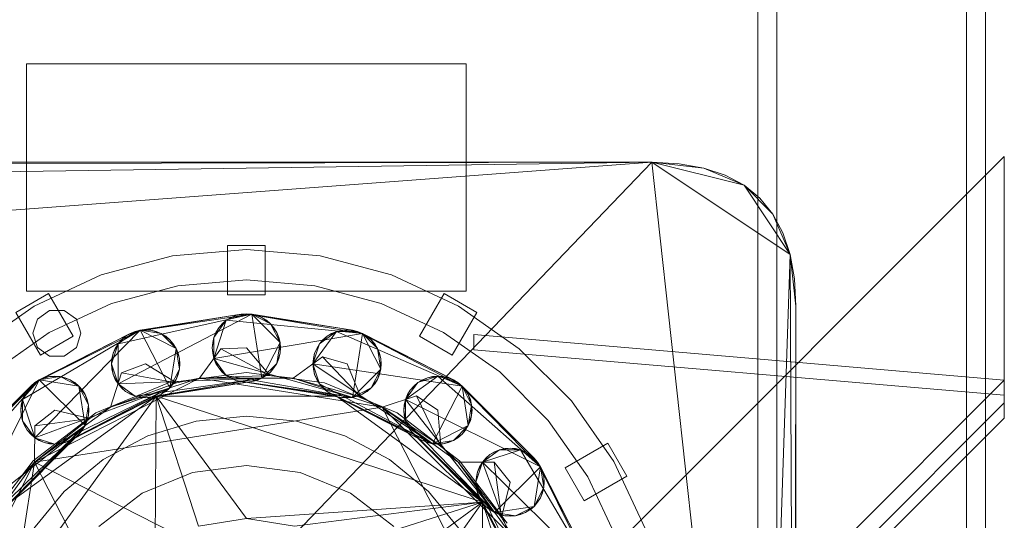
# Model space of a CAD drawing. Header units: millimetres. Extents: x -4395 to 65662, y -65530 to 6847.
# Tile 1011 of 1034: x 59951 to 60211, y 1687 to 1819. Entities that reach past the tile are written whole.
import ezdxf

# ---------------------------------------------------------------- set-up
doc = ezdxf.new("R2010")
doc.units = ezdxf.units.MM
doc.layers.add('lateral_secador', color=7, linetype='Continuous', lineweight=0)

msp = doc.modelspace()

# ---------------------------------------------------------------- linework, layer by layer
at = {"layer": 'lateral_secador'}
for p, q in [((60146.134, 2556.5), (60146.134, 20)), ((60151.134, 20), (60151.134, 2556.5)), ((60201.134, 2556.5), (60201.134, 20)), ((60206.134, 20), (60206.134, 2556.5)), ((59953.134, 1807.5), (60069.134, 1807.5)), ((59953.134, 1807.5), (59953.134, 1747.5)), ((60069.134, 1747.5), (60069.134, 1807.5)), ((59971.134, 1543), (60211.134, 1783)), ((60211.134, 1783), (60211.134, 1714)), ((59869.554, 1762.88), (60118.134, 1781.5)), ((59872.214, 1525.18), (60118.134, 1781.5)), ((59884.753, 1778.08), (60118.134, 1781.5)), ((59896.913, 1781.12), (60118.134, 1781.5)), ((60118.134, 1781.5), (59904.134, 1781.5)), ((60118.134, 1781.5), (60131.814, 1779.98)), ((60125.355, 1781.12), (60118.134, 1781.5)), ((60118.134, 1781.5), (60142.454, 1775.42)), ((60118.134, 1781.5), (60154.614, 1757.18)), ((60118.134, 1781.5), (60146.634, 1521)), ((60131.814, 1779.98), (60125.355, 1781.12)), ((60131.814, 1779.98), (60142.454, 1775.42)), ((60137.515, 1778.08), (60131.814, 1779.98)), ((60142.454, 1775.42), (60137.515, 1778.08)), ((60142.454, 1775.42), (60150.054, 1767.82)), ((60146.634, 1772), (60142.454, 1775.42)), ((60142.454, 1775.42), (60154.614, 1757.18)), ((60150.054, 1767.82), (60146.634, 1772)), ((60150.054, 1767.82), (60154.614, 1757.18)), ((60152.714, 1762.88), (60150.054, 1767.82)), ((60154.614, 1757.18), (60152.714, 1762.88)), ((60006.134, 1746.5), (60006.134, 1759.5)), ((60016.134, 1759.5), (60006.134, 1759.5)), ((60016.134, 1746.5), (60016.134, 1759.5)), ((59991.685, 1756.798), (59972.828, 1751.746)), ((60011.134, 1758.5), (59991.685, 1756.798)), ((60030.582, 1756.798), (60011.134, 1758.5)), ((60049.44, 1751.746), (60030.582, 1756.798)), ((60154.614, 1757.18), (60146.634, 1521)), ((60154.614, 1757.18), (60156.134, 1743.5)), ((60155.753, 1750.72), (60154.614, 1757.18)), ((60154.614, 1757.18), (60155.753, 1542.28)), ((59972.828, 1751.746), (59955.134, 1743.495)), ((60067.134, 1743.495), (60049.44, 1751.746)), ((59993.074, 1748.92), (59975.564, 1744.228)), ((60011.134, 1750.5), (59993.074, 1748.92)), ((60029.193, 1748.92), (60011.134, 1750.5)), ((60046.704, 1744.228), (60029.193, 1748.92)), ((60156.134, 1743.5), (60155.753, 1750.72)), ((59958.964, 1746.861), (59950.304, 1741.861)), ((59953.134, 1747.5), (60069.134, 1747.5)), ((59965.464, 1735.603), (59958.964, 1746.861)), ((60006.134, 1746.5), (60016.134, 1746.5)), ((60056.804, 1735.603), (60063.304, 1746.861)), ((60071.964, 1741.861), (60063.304, 1746.861)), ((59955.134, 1743.495), (59939.142, 1732.297)), ((59975.564, 1744.228), (59959.134, 1736.567)), ((60063.134, 1736.567), (60046.704, 1744.228)), ((60083.126, 1732.297), (60067.134, 1743.495)), ((60156.134, 1743.5), (60155.753, 1542.28)), ((60156.134, 1549.5), (60156.134, 1743.5)), ((59956.804, 1730.603), (59950.304, 1741.861)), ((59959.172, 1742.389), (59955.997, 1740.082)), ((59963.096, 1742.389), (59959.172, 1742.389)), ((59966.271, 1740.082), (59963.096, 1742.389)), ((59977.276, 1733.581), (60012.542, 1741.389)), ((59977.276, 1723.001), (60012.542, 1741.389)), ((59981.776, 1736.85), (60009.726, 1741.389)), ((59981.776, 1736.85), (60012.542, 1741.389)), ((60009.726, 1741.389), (59983.151, 1737.18)), ((60005.843, 1739.781), (60011.134, 1741.5)), ((60005.843, 1739.781), (60008.353, 1741.059)), ((60008.353, 1741.059), (60007.048, 1740.519)), ((60008.353, 1741.059), (60011.134, 1741.5)), ((60009.726, 1741.389), (60008.353, 1741.059)), ((60011.134, 1741.5), (60009.726, 1741.389)), ((60009.726, 1741.389), (60012.542, 1741.389)), ((60011.134, 1741.5), (60039.116, 1737.18)), ((60012.542, 1741.389), (60011.134, 1741.5)), ((60011.134, 1741.5), (60041.796, 1736.31)), ((60039.116, 1737.18), (60012.542, 1741.389)), ((60012.542, 1741.389), (60015.22, 1740.519)), ((60013.915, 1741.059), (60012.542, 1741.389)), ((60012.542, 1741.389), (60017.497, 1738.864)), ((60012.542, 1741.389), (60020.023, 1733.908)), ((60012.542, 1741.389), (60015.22, 1724.481)), ((60015.22, 1740.519), (60013.915, 1741.059)), ((60065.464, 1730.603), (60071.964, 1741.861)), ((59955.997, 1740.082), (59954.784, 1736.35)), ((59967.484, 1736.35), (59966.271, 1740.082)), ((60002.575, 1735.281), (60005.843, 1739.781)), ((60002.575, 1729.719), (60005.843, 1739.781)), ((60003.853, 1737.79), (60005.843, 1739.781)), ((60004.771, 1738.864), (60003.853, 1737.79)), ((60005.843, 1739.781), (60004.771, 1738.864)), ((60007.048, 1740.519), (60005.843, 1739.781)), ((60005.843, 1739.781), (60041.796, 1736.31)), ((60015.22, 1740.519), (60017.497, 1738.864)), ((60016.425, 1739.781), (60015.22, 1740.519)), ((60017.497, 1738.864), (60016.425, 1739.781)), ((60017.497, 1738.864), (60019.153, 1736.586)), ((60018.415, 1737.79), (60017.497, 1738.864)), ((60017.497, 1738.864), (60020.023, 1733.908)), ((59959.134, 1736.567), (59944.284, 1726.169)), ((59952.025, 1718.857), (59983.151, 1737.18)), ((59954.784, 1736.35), (59955.997, 1732.618)), ((59955.294, 1723.357), (59983.151, 1737.18)), ((59955.294, 1708.794), (59983.151, 1737.18)), ((59955.294, 1723.357), (59980.472, 1736.31)), ((59980.472, 1736.31), (59956.499, 1724.094)), ((59956.804, 1730.603), (59965.464, 1735.603)), ((59966.271, 1732.618), (59967.484, 1736.35)), ((59977.276, 1733.581), (59981.776, 1736.85)), ((59977.276, 1733.581), (59979.269, 1735.572)), ((59979.269, 1735.572), (59978.194, 1734.655)), ((59979.269, 1735.572), (59981.776, 1736.85)), ((59980.472, 1736.31), (59979.269, 1735.572)), ((59980.472, 1736.31), (59983.151, 1737.18)), ((59981.776, 1736.85), (59980.472, 1736.31)), ((59983.151, 1737.18), (59981.776, 1736.85)), ((59984.558, 1737.291), (59983.151, 1737.18)), ((59983.151, 1737.18), (59985.966, 1737.18)), ((59983.151, 1737.18), (59988.644, 1736.31)), ((59983.151, 1737.18), (59992.577, 1732.377)), ((59983.151, 1737.18), (59990.923, 1721.927)), ((59985.966, 1737.18), (59984.558, 1737.291)), ((59985.966, 1737.18), (59988.644, 1736.31)), ((59987.339, 1736.85), (59985.966, 1737.18)), ((59988.644, 1736.31), (59987.339, 1736.85)), ((59988.644, 1736.31), (59990.923, 1734.655)), ((59989.849, 1735.572), (59988.644, 1736.31)), ((59988.644, 1736.31), (59992.577, 1732.377)), ((59990.923, 1734.655), (59989.849, 1735.572)), ((60002.575, 1735.281), (60003.853, 1737.79)), ((60003.114, 1736.586), (60002.575, 1735.281)), ((60002.575, 1729.719), (60041.796, 1736.31)), ((60003.853, 1737.79), (60003.114, 1736.586)), ((60019.153, 1736.586), (60018.415, 1737.79)), ((60019.153, 1736.586), (60020.023, 1733.908)), ((60019.692, 1735.281), (60019.153, 1736.586)), ((60028.71, 1728.291), (60034.929, 1736.85)), ((60030.429, 1733.581), (60034.929, 1736.85)), ((60030.429, 1733.581), (60032.419, 1735.572)), ((60032.419, 1735.572), (60031.345, 1734.655)), ((60032.419, 1735.572), (60034.929, 1736.85)), ((60033.624, 1736.31), (60032.419, 1735.572)), ((60034.929, 1736.85), (60033.624, 1736.31)), ((60034.929, 1736.85), (60037.71, 1737.291)), ((60036.302, 1737.18), (60034.929, 1736.85)), ((60034.929, 1736.85), (60040.491, 1736.85)), ((60034.929, 1736.85), (60068.048, 1722.439)), ((60037.71, 1737.291), (60036.302, 1737.18)), ((60037.71, 1737.291), (60040.491, 1736.85)), ((60039.116, 1737.18), (60037.71, 1737.291)), ((60040.491, 1736.85), (60039.116, 1737.18)), ((60039.116, 1737.18), (60041.796, 1736.31)), ((60041.796, 1736.31), (60039.116, 1719.402)), ((60040.491, 1736.85), (60065.769, 1724.094)), ((60041.796, 1736.31), (60040.491, 1736.85)), ((60040.491, 1736.85), (60068.048, 1722.439)), ((60065.769, 1724.094), (60041.796, 1736.31)), ((60041.796, 1736.31), (60044.073, 1734.655)), ((60042.999, 1735.572), (60041.796, 1736.31)), ((60041.796, 1736.31), (60045.728, 1732.377)), ((60041.796, 1736.31), (60046.599, 1726.883)), ((60044.073, 1734.655), (60042.999, 1735.572)), ((60056.804, 1735.603), (60065.464, 1730.603)), ((60077.984, 1726.169), (60063.134, 1736.567)), ((60071.134, 1736), (60211.134, 1724)), ((60071.134, 1732), (60071.134, 1736)), ((59975.558, 1728.291), (59977.276, 1733.581)), ((59975.999, 1731.072), (59977.276, 1733.581)), ((59977.276, 1733.581), (59976.54, 1732.377)), ((59978.194, 1734.655), (59977.276, 1733.581)), ((59977.276, 1723.001), (59977.276, 1733.581)), ((59990.923, 1734.655), (59992.577, 1732.377)), ((59991.839, 1733.581), (59990.923, 1734.655)), ((59992.577, 1732.377), (59991.839, 1733.581)), ((60002.134, 1732.5), (60002.575, 1735.281)), ((60002.245, 1733.908), (60002.134, 1732.5)), ((60002.575, 1735.281), (60002.245, 1733.908)), ((60002.575, 1729.719), (60002.575, 1735.281)), ((60020.023, 1733.908), (60015.22, 1724.481)), ((60020.023, 1733.908), (60019.153, 1728.414)), ((60020.023, 1733.908), (60019.692, 1735.281)), ((60020.023, 1733.908), (60020.023, 1731.092)), ((60020.134, 1732.5), (60020.023, 1733.908)), ((60028.71, 1728.291), (60030.429, 1733.581)), ((60029.15, 1731.072), (60030.429, 1733.581)), ((60030.429, 1733.581), (60029.691, 1732.377)), ((60031.345, 1734.655), (60030.429, 1733.581)), ((60044.073, 1734.655), (60045.728, 1732.377)), ((60044.991, 1733.581), (60044.073, 1734.655)), ((60045.728, 1732.377), (60044.991, 1733.581)), ((59955.997, 1732.618), (59959.172, 1730.311)), ((59963.096, 1730.311), (59966.271, 1732.618)), ((59975.558, 1728.291), (59975.999, 1731.072)), ((59975.999, 1731.072), (59975.669, 1729.699)), ((59976.54, 1732.377), (59975.999, 1731.072)), ((59992.577, 1732.377), (59990.923, 1721.927)), ((59992.577, 1732.377), (59993.448, 1729.699)), ((59993.118, 1731.072), (59992.577, 1732.377)), ((59992.577, 1732.377), (59993.448, 1726.883)), ((59993.448, 1729.699), (59993.118, 1731.072)), ((60004.386, 1732.235), (59998.776, 1724.527)), ((60002.575, 1729.719), (60002.134, 1732.5)), ((60002.134, 1732.5), (60002.245, 1731.092)), ((60002.245, 1731.092), (60002.575, 1729.719)), ((60011.134, 1732.5), (60004.386, 1732.235)), ((60004.386, 1732.235), (60017.333, 1725.256)), ((60017.333, 1725.256), (60011.134, 1732.5)), ((60020.023, 1731.092), (60019.153, 1728.414)), ((60019.692, 1729.719), (60020.023, 1731.092)), ((60020.023, 1731.092), (60020.134, 1732.5)), ((60028.71, 1728.291), (60029.15, 1731.072)), ((60029.15, 1731.072), (60028.819, 1729.699)), ((60029.691, 1732.377), (60029.15, 1731.072)), ((60045.728, 1732.377), (60046.599, 1729.699)), ((60046.269, 1731.072), (60045.728, 1732.377)), ((60045.728, 1732.377), (60046.599, 1726.883)), ((60046.599, 1729.699), (60046.269, 1731.072)), ((60071.134, 1732), (60211.134, 1720)), ((60096.931, 1718.492), (60083.126, 1732.297)), ((59959.172, 1730.311), (59963.096, 1730.311)), ((59975.669, 1729.699), (59975.558, 1728.291)), ((59975.999, 1725.51), (59975.558, 1728.291)), ((59975.558, 1728.291), (59975.669, 1726.883)), ((59977.276, 1723.001), (59975.558, 1728.291)), ((59984.558, 1728.291), (59978.224, 1725.954)), ((59992.692, 1723.317), (59984.558, 1728.291)), ((59993.448, 1729.699), (59993.448, 1726.883)), ((59993.558, 1728.291), (59993.448, 1729.699)), ((59993.448, 1726.883), (59993.558, 1728.291)), ((60003.853, 1727.21), (60002.575, 1729.719)), ((60002.575, 1729.719), (60003.114, 1728.414)), ((60005.843, 1725.219), (60002.575, 1729.719)), ((60039.116, 1719.402), (60002.575, 1729.719)), ((60003.114, 1728.414), (60003.853, 1727.21)), ((60019.153, 1728.414), (60015.22, 1724.481)), ((60019.153, 1728.414), (60017.497, 1726.136)), ((60018.415, 1727.21), (60019.153, 1728.414)), ((60019.153, 1728.414), (60019.692, 1729.719)), ((60031.21, 1730.124), (60023.491, 1724.527)), ((60028.819, 1729.699), (60028.71, 1728.291)), ((60029.15, 1725.51), (60028.71, 1728.291)), ((60028.71, 1728.291), (60028.819, 1726.883)), ((60030.429, 1723.001), (60028.71, 1728.291)), ((60060.276, 1707.186), (60028.71, 1728.291)), ((60028.71, 1728.291), (60068.048, 1722.439)), ((60031.21, 1730.124), (60041.366, 1719.486)), ((60037.71, 1728.291), (60031.21, 1730.124)), ((60041.366, 1719.486), (60037.71, 1728.291)), ((60046.599, 1729.699), (60046.599, 1726.883)), ((60046.71, 1728.291), (60046.599, 1729.699)), ((60046.599, 1726.883), (60046.71, 1728.291)), ((59978.224, 1725.954), (59975.269, 1716.89)), ((59975.669, 1726.883), (59975.999, 1725.51)), ((59977.276, 1723.001), (59975.999, 1725.51)), ((59975.999, 1725.51), (59976.54, 1724.205)), ((59978.224, 1725.954), (59992.692, 1723.317)), ((60011.134, 1726), (59990.558, 1723.291)), ((59993.448, 1726.883), (59990.923, 1721.927)), ((59993.448, 1726.883), (59992.577, 1724.205)), ((59992.577, 1724.205), (59993.118, 1725.51)), ((59993.118, 1725.51), (59993.448, 1726.883)), ((59998.776, 1724.527), (60017.333, 1725.256)), ((60005.843, 1725.219), (60003.853, 1727.21)), ((60003.853, 1727.21), (60004.771, 1726.136)), ((60004.771, 1726.136), (60005.843, 1725.219)), ((60008.353, 1723.941), (60005.843, 1725.219)), ((60005.843, 1725.219), (60007.048, 1724.481)), ((60039.116, 1719.402), (60005.843, 1725.219)), ((60031.71, 1723.291), (60011.134, 1726)), ((60017.497, 1726.136), (60015.22, 1724.481)), ((60015.22, 1724.481), (60016.425, 1725.219)), ((60016.425, 1725.219), (60017.497, 1726.136)), ((60023.491, 1724.527), (60017.333, 1725.256)), ((60017.497, 1726.136), (60018.415, 1727.21)), ((60028.819, 1726.883), (60029.15, 1725.51)), ((60030.429, 1723.001), (60029.15, 1725.51)), ((60029.15, 1725.51), (60029.691, 1724.205)), ((60046.599, 1726.883), (60039.116, 1719.402)), ((60046.599, 1726.883), (60044.073, 1721.927)), ((60046.599, 1726.883), (60045.728, 1724.205)), ((60045.728, 1724.205), (60046.269, 1725.51)), ((60046.269, 1725.51), (60046.599, 1726.883)), ((60090.802, 1713.35), (60077.984, 1726.169)), ((59932.558, 1697.05), (59956.499, 1724.094)), ((59934.276, 1702.34), (59956.499, 1724.094)), ((59938.776, 1688.49), (59956.499, 1724.094)), ((59952.025, 1718.857), (59955.294, 1723.357)), ((59953.304, 1721.365), (59955.294, 1723.357)), ((59954.22, 1722.439), (59956.499, 1724.094)), ((59955.294, 1723.357), (59954.22, 1722.439)), ((59955.273, 1702.361), (59998.776, 1724.527)), ((59956.499, 1724.094), (59955.294, 1723.357)), ((59956.499, 1724.094), (59959.177, 1724.965)), ((59956.499, 1724.094), (59961.991, 1724.965)), ((59957.804, 1724.635), (59956.499, 1724.094)), ((59956.499, 1724.094), (59966.948, 1722.439)), ((59956.499, 1724.094), (59968.603, 1711.99)), ((59959.177, 1724.965), (59957.804, 1724.635)), ((59960.585, 1725.075), (59959.177, 1724.965)), ((59959.177, 1724.965), (59961.991, 1724.965)), ((59961.991, 1724.965), (59960.585, 1725.075)), ((59961.991, 1724.965), (59964.671, 1724.094)), ((59963.366, 1724.635), (59961.991, 1724.965)), ((59961.991, 1724.965), (59966.948, 1722.439)), ((59964.671, 1724.094), (59963.366, 1724.635)), ((59964.671, 1724.094), (59966.948, 1722.439)), ((59965.874, 1723.357), (59964.671, 1724.094)), ((59966.948, 1722.439), (59965.874, 1723.357)), ((60211.134, 1724), (59971.134, 1484)), ((59990.558, 1723.291), (59971.384, 1715.349)), ((59975.269, 1716.89), (59998.776, 1724.527)), ((59975.269, 1716.89), (59992.692, 1723.317)), ((59976.54, 1724.205), (59977.276, 1723.001)), ((60015.22, 1724.481), (59977.276, 1723.001)), ((59979.269, 1721.01), (59977.276, 1723.001)), ((59977.276, 1723.001), (59978.194, 1721.927)), ((59981.776, 1719.731), (59977.276, 1723.001)), ((60015.22, 1724.481), (59981.776, 1719.731)), ((60015.22, 1724.481), (59984.558, 1719.291)), ((60012.542, 1723.611), (59984.558, 1719.291)), ((59985.966, 1719.402), (60012.542, 1723.611)), ((60011.134, 1723.5), (59987.339, 1719.731)), ((59992.577, 1724.205), (59990.923, 1721.927)), ((59990.923, 1721.927), (59991.839, 1723.001)), ((59991.839, 1723.001), (59992.577, 1724.205)), ((59998.776, 1724.527), (59992.692, 1723.317)), ((59998.776, 1724.527), (60023.491, 1724.527)), ((59998.776, 1724.527), (60046.999, 1716.89)), ((60007.048, 1724.481), (60008.353, 1723.941)), ((60036.302, 1719.402), (60008.353, 1723.941)), ((60008.353, 1723.941), (60009.726, 1723.611)), ((60039.116, 1719.402), (60008.353, 1723.941)), ((60009.726, 1723.611), (60036.302, 1719.402)), ((60034.929, 1719.731), (60011.134, 1723.5)), ((60015.22, 1724.481), (60012.542, 1723.611)), ((60012.542, 1723.611), (60013.915, 1723.941)), ((60013.915, 1723.941), (60015.22, 1724.481)), ((60023.491, 1724.527), (60041.366, 1719.486)), ((60023.491, 1724.527), (60046.999, 1716.89)), ((60029.691, 1724.205), (60030.429, 1723.001)), ((60032.419, 1721.01), (60030.429, 1723.001)), ((60030.429, 1723.001), (60031.345, 1721.927)), ((60060.276, 1707.186), (60030.429, 1723.001)), ((60050.884, 1715.349), (60031.71, 1723.291)), ((60045.728, 1724.205), (60044.073, 1721.927)), ((60044.073, 1721.927), (60044.991, 1723.001)), ((60044.991, 1723.001), (60045.728, 1724.205)), ((60053.124, 1718.857), (60061.683, 1725.075)), ((60053.124, 1718.857), (60056.394, 1723.357)), ((60054.401, 1721.365), (60056.394, 1723.357)), ((60056.394, 1723.357), (60055.319, 1722.439)), ((60056.394, 1723.357), (60061.683, 1725.075)), ((60056.394, 1723.357), (60058.901, 1724.635)), ((60057.597, 1724.094), (60056.394, 1723.357)), ((60058.901, 1724.635), (60057.597, 1724.094)), ((60058.901, 1724.635), (60061.683, 1725.075)), ((60060.276, 1724.965), (60058.901, 1724.635)), ((60061.683, 1725.075), (60060.276, 1724.965)), ((60061.683, 1725.075), (60064.464, 1724.635)), ((60063.091, 1724.965), (60061.683, 1725.075)), ((60061.683, 1725.075), (60066.974, 1723.357)), ((60061.683, 1725.075), (60088.728, 1701.135)), ((60064.464, 1724.635), (60063.091, 1724.965)), ((60064.464, 1724.635), (60066.974, 1723.357)), ((60065.769, 1724.094), (60064.464, 1724.635)), ((60066.974, 1723.357), (60065.769, 1724.094)), ((60065.769, 1724.094), (60068.048, 1722.439)), ((60066.974, 1723.357), (60087.073, 1703.413)), ((60068.048, 1722.439), (60066.974, 1723.357)), ((60066.974, 1723.357), (60088.728, 1701.135)), ((60211.134, 1718), (60211.134, 1724)), ((60211.134, 1724), (60211.134, 1720)), ((59934.276, 1702.34), (59954.22, 1722.439)), ((59954.22, 1722.439), (59935.194, 1703.413)), ((59952.025, 1718.857), (59953.304, 1721.365)), ((59952.566, 1720.161), (59952.025, 1718.857)), ((59953.304, 1721.365), (59952.566, 1720.161)), ((59954.22, 1722.439), (59953.304, 1721.365)), ((59990.923, 1721.927), (59955.294, 1708.794)), ((59990.923, 1721.927), (59960.585, 1707.075)), ((59990.923, 1721.927), (59963.366, 1707.516)), ((59988.644, 1720.272), (59963.366, 1707.516)), ((59964.671, 1708.056), (59988.644, 1720.272)), ((59966.948, 1722.439), (59968.603, 1720.161)), ((59967.866, 1721.365), (59966.948, 1722.439)), ((59966.948, 1722.439), (59969.474, 1717.483)), ((59966.948, 1722.439), (59968.603, 1711.99)), ((59968.603, 1720.161), (59967.866, 1721.365)), ((59968.603, 1720.161), (59969.474, 1717.483)), ((59969.144, 1718.857), (59968.603, 1720.161)), ((59978.194, 1721.927), (59979.269, 1721.01)), ((59981.776, 1719.731), (59979.269, 1721.01)), ((59979.269, 1721.01), (59980.472, 1720.272)), ((59980.472, 1720.272), (59981.776, 1719.731)), ((59990.923, 1721.927), (59988.644, 1720.272)), ((59988.644, 1720.272), (59989.849, 1721.01)), ((59989.849, 1721.01), (59990.923, 1721.927)), ((60031.345, 1721.927), (60032.419, 1721.01)), ((60057.597, 1708.056), (60032.419, 1721.01)), ((60032.419, 1721.01), (60033.624, 1720.272)), ((60060.276, 1707.186), (60032.419, 1721.01)), ((60033.624, 1720.272), (60057.597, 1708.056)), ((60044.073, 1721.927), (60039.116, 1719.402)), ((60041.796, 1720.272), (60039.116, 1719.402)), ((60040.491, 1719.731), (60041.796, 1720.272)), ((60044.073, 1721.927), (60041.796, 1720.272)), ((60041.796, 1720.272), (60042.999, 1721.01)), ((60042.999, 1721.01), (60044.073, 1721.927)), ((60053.124, 1718.857), (60054.401, 1721.365)), ((60053.665, 1720.161), (60053.124, 1718.857)), ((60054.401, 1721.365), (60053.665, 1720.161)), ((60055.319, 1722.439), (60054.401, 1721.365)), ((60068.048, 1722.439), (60060.276, 1707.186)), ((60087.073, 1703.413), (60068.048, 1722.439)), ((60068.048, 1722.439), (60069.702, 1720.161)), ((60068.964, 1721.365), (60068.048, 1722.439)), ((60068.048, 1722.439), (60070.573, 1717.483)), ((60068.048, 1722.439), (60069.702, 1711.99)), ((60069.702, 1720.161), (60068.964, 1721.365)), ((60069.702, 1720.161), (60070.573, 1717.483)), ((60070.243, 1718.857), (60069.702, 1720.161)), ((59934.134, 1646.5), (59987.339, 1719.731)), ((59948.839, 1691.76), (59987.339, 1719.731)), ((59951.585, 1716.075), (59952.025, 1718.857)), ((59951.694, 1717.483), (59951.585, 1716.075)), ((59952.025, 1718.857), (59951.694, 1717.483)), ((59952.025, 1713.294), (59952.025, 1718.857)), ((59955.294, 1708.794), (59952.025, 1718.857)), ((59987.339, 1719.731), (59965.874, 1708.794)), ((59969.474, 1717.483), (59968.603, 1711.99)), ((59969.474, 1717.483), (59969.144, 1718.857)), ((59969.474, 1717.483), (59969.474, 1714.668)), ((59969.585, 1716.075), (59969.474, 1717.483)), ((60211.134, 1718), (59971.134, 1478)), ((59984.558, 1719.291), (59981.776, 1719.731)), ((59981.776, 1719.731), (59983.151, 1719.402)), ((59983.151, 1719.402), (59984.558, 1719.291)), ((59984.558, 1719.291), (59985.966, 1719.402)), ((59987.034, 1679.67), (59987.339, 1719.731)), ((59987.339, 1719.731), (60034.929, 1719.731)), ((59987.339, 1719.731), (60073.429, 1691.76)), ((59998.464, 1685.493), (59987.339, 1719.731)), ((60011.134, 1687.5), (59987.339, 1719.731)), ((60034.929, 1719.731), (60073.429, 1691.76)), ((60056.394, 1708.794), (60034.929, 1719.731)), ((60039.116, 1719.402), (60036.302, 1719.402)), ((60036.302, 1719.402), (60037.71, 1719.291)), ((60037.71, 1719.291), (60039.116, 1719.402)), ((60039.116, 1719.402), (60040.491, 1719.731)), ((60046.999, 1716.89), (60041.366, 1719.486)), ((60056.069, 1719.827), (60046.999, 1716.89)), ((60052.683, 1716.075), (60053.124, 1718.857)), ((60052.794, 1717.483), (60052.683, 1716.075)), ((60053.124, 1718.857), (60052.794, 1717.483)), ((60053.124, 1713.294), (60053.124, 1718.857)), ((60076.624, 1689.031), (60053.124, 1718.857)), ((60053.124, 1718.857), (60088.728, 1701.135)), ((60056.069, 1719.827), (60062.441, 1706.572)), ((60061.683, 1716.075), (60056.069, 1719.827)), ((60070.573, 1717.483), (60069.702, 1711.99)), ((60070.573, 1717.483), (60070.243, 1718.857)), ((60070.573, 1717.483), (60070.573, 1714.668)), ((60070.683, 1716.075), (60070.573, 1717.483)), ((60108.129, 1702.5), (60096.931, 1718.492)), ((60211.134, 1714), (60211.134, 1718)), ((59952.025, 1713.294), (59951.585, 1716.075)), ((59951.585, 1716.075), (59951.694, 1714.668)), ((59971.384, 1715.349), (59954.919, 1702.715)), ((59955.273, 1702.361), (59975.269, 1716.89)), ((59955.273, 1702.361), (60046.999, 1716.89)), ((59960.585, 1716.075), (59955.282, 1711.895)), ((59969.857, 1713.859), (59960.585, 1716.075)), ((59969.474, 1714.668), (59969.585, 1716.075)), ((59975.269, 1716.89), (59969.857, 1713.859)), ((60046.999, 1716.89), (60062.441, 1706.572)), ((60046.999, 1716.89), (60066.995, 1702.361)), ((60046.999, 1716.89), (60081.523, 1682.365)), ((60046.999, 1716.89), (60089.161, 1634.142)), ((60067.349, 1702.715), (60050.884, 1715.349)), ((60053.124, 1713.294), (60052.683, 1716.075)), ((60052.683, 1716.075), (60052.794, 1714.668)), ((60062.441, 1706.572), (60061.683, 1716.075)), ((60070.573, 1714.668), (60070.683, 1716.075)), ((59951.694, 1714.668), (59952.025, 1713.294)), ((59953.304, 1710.785), (59952.025, 1713.294)), ((59952.025, 1713.294), (59952.566, 1711.99)), ((59955.294, 1708.794), (59952.025, 1713.294)), ((59955.273, 1702.361), (59969.857, 1713.859)), ((59955.282, 1711.895), (59969.857, 1713.859)), ((59969.474, 1714.668), (59968.603, 1711.99)), ((59968.603, 1711.99), (59969.144, 1713.294)), ((59969.144, 1713.294), (59969.474, 1714.668)), ((60211.134, 1714), (59971.134, 1474)), ((59997.868, 1713.193), (59985.111, 1709.324)), ((60011.134, 1714.5), (59997.868, 1713.193)), ((60024.4, 1713.193), (60011.134, 1714.5)), ((60037.156, 1709.324), (60024.4, 1713.193)), ((60052.794, 1714.668), (60053.124, 1713.294)), ((60054.401, 1710.785), (60053.124, 1713.294)), ((60053.124, 1713.294), (60053.665, 1711.99)), ((60076.624, 1689.031), (60053.124, 1713.294)), ((60070.573, 1714.668), (60069.702, 1711.99)), ((60069.702, 1711.99), (60070.243, 1713.294)), ((60070.243, 1713.294), (60070.573, 1714.668)), ((60101.201, 1698.5), (60090.802, 1713.35)), ((59968.603, 1711.99), (59938.776, 1688.49)), ((59968.603, 1711.99), (59944.339, 1688.49)), ((59968.603, 1711.99), (59946.849, 1689.768)), ((59966.948, 1709.712), (59946.849, 1689.768)), ((59947.923, 1690.686), (59966.948, 1709.712)), ((59952.566, 1711.99), (59953.304, 1710.785)), ((59955.294, 1708.794), (59953.304, 1710.785)), ((59953.304, 1710.785), (59954.22, 1709.712)), ((59954.22, 1709.712), (59955.294, 1708.794)), ((59955.282, 1711.895), (59955.273, 1702.361)), ((59968.603, 1711.99), (59966.948, 1709.712)), ((59966.948, 1709.712), (59967.866, 1710.785)), ((59967.866, 1710.785), (59968.603, 1711.99)), ((60053.665, 1711.99), (60054.401, 1710.785)), ((60074.345, 1690.686), (60054.401, 1710.785)), ((60054.401, 1710.785), (60055.319, 1709.712)), ((60076.624, 1689.031), (60054.401, 1710.785)), ((60055.319, 1709.712), (60074.345, 1690.686)), ((60069.702, 1711.99), (60060.276, 1707.186)), ((60069.702, 1711.99), (60065.769, 1708.056)), ((60068.048, 1709.712), (60065.769, 1708.056)), ((60066.974, 1708.794), (60068.048, 1709.712)), ((60069.702, 1711.99), (60068.048, 1709.712)), ((60068.048, 1709.712), (60068.964, 1710.785)), ((60068.964, 1710.785), (60069.702, 1711.99)), ((59965.874, 1708.794), (59948.839, 1691.76)), ((59957.804, 1707.516), (59955.294, 1708.794)), ((59955.294, 1708.794), (59956.499, 1708.056)), ((59960.585, 1707.075), (59955.294, 1708.794)), ((59956.499, 1708.056), (59957.804, 1707.516)), ((59960.585, 1707.075), (59957.804, 1707.516)), ((59957.804, 1707.516), (59959.177, 1707.186)), ((59959.177, 1707.186), (59960.585, 1707.075)), ((59963.366, 1707.516), (59960.585, 1707.075)), ((59960.585, 1707.075), (59961.991, 1707.186)), ((59961.991, 1707.186), (59963.366, 1707.516)), ((59963.366, 1707.516), (59964.671, 1708.056)), ((59985.111, 1709.324), (59973.355, 1703.04)), ((60048.913, 1703.04), (60037.156, 1709.324)), ((60073.429, 1691.76), (60056.394, 1708.794)), ((60060.276, 1707.186), (60057.597, 1708.056)), ((60057.597, 1708.056), (60058.901, 1707.516)), ((60058.901, 1707.516), (60060.276, 1707.186)), ((60065.769, 1708.056), (60060.276, 1707.186)), ((60063.091, 1707.186), (60060.276, 1707.186)), ((60060.276, 1707.186), (60061.683, 1707.075)), ((60061.683, 1707.075), (60063.091, 1707.186)), ((60065.769, 1708.056), (60063.091, 1707.186)), ((60063.091, 1707.186), (60064.464, 1707.516)), ((60064.464, 1707.516), (60065.769, 1708.056)), ((60065.769, 1708.056), (60066.974, 1708.794)), ((60095.236, 1700.83), (60106.495, 1707.33)), ((60111.495, 1698.67), (60106.495, 1707.33)), ((60066.995, 1702.361), (60062.441, 1706.572)), ((60073.429, 1702.34), (60077.929, 1705.609)), ((60073.429, 1702.34), (60083.491, 1705.609)), ((60075.419, 1704.331), (60077.929, 1705.609)), ((60076.624, 1705.069), (60075.419, 1704.331)), ((60077.929, 1705.609), (60076.624, 1705.069)), ((60077.929, 1705.609), (60080.71, 1706.05)), ((60079.302, 1705.939), (60077.929, 1705.609)), ((60077.929, 1705.609), (60083.491, 1705.609)), ((60080.71, 1706.05), (60079.302, 1705.939)), ((60080.71, 1706.05), (60083.491, 1705.609)), ((60082.116, 1705.939), (60080.71, 1706.05)), ((60083.491, 1705.609), (60082.116, 1705.939)), ((60083.491, 1705.609), (60085.999, 1704.331)), ((60084.796, 1705.069), (60083.491, 1705.609)), ((60083.491, 1705.609), (60087.991, 1702.34)), ((60083.491, 1705.609), (60101.814, 1674.483)), ((60085.999, 1704.331), (60084.796, 1705.069)), ((59933.107, 1658.858), (59955.273, 1702.361)), ((59940.745, 1682.365), (59955.273, 1702.361)), ((59940.745, 1610.635), (59955.273, 1702.361)), ((59954.919, 1702.715), (59942.285, 1686.25)), ((59955.273, 1702.361), (59951.062, 1697.806)), ((59955.273, 1702.361), (60089.161, 1634.142)), ((60023.491, 1568.473), (59955.273, 1702.361)), ((59973.355, 1703.04), (59963.051, 1694.583)), ((60059.217, 1694.583), (60048.913, 1703.04)), ((60066.995, 1702.361), (60078.493, 1687.777)), ((60076.528, 1702.353), (60066.995, 1702.361)), ((60066.995, 1702.361), (60081.523, 1682.365)), ((60079.983, 1686.25), (60067.349, 1702.715)), ((60071.71, 1697.05), (60073.429, 1702.34)), ((60072.15, 1699.831), (60073.429, 1702.34)), ((60073.429, 1702.34), (60072.691, 1701.135)), ((60073.429, 1702.34), (60075.419, 1704.331)), ((60074.345, 1703.413), (60073.429, 1702.34)), ((60086.562, 1666.712), (60073.429, 1702.34)), ((60073.429, 1702.34), (60101.814, 1674.483)), ((60075.419, 1704.331), (60074.345, 1703.413)), ((60076.528, 1702.353), (60078.493, 1687.777)), ((60080.71, 1697.05), (60076.528, 1702.353)), ((60085.999, 1704.331), (60087.991, 1702.34)), ((60087.073, 1703.413), (60085.999, 1704.331)), ((60087.991, 1702.34), (60087.073, 1703.413)), ((60087.073, 1703.413), (60088.728, 1701.135)), ((60087.991, 1702.34), (60100.944, 1677.161)), ((60088.728, 1701.135), (60087.991, 1702.34)), ((60087.991, 1702.34), (60101.814, 1674.483)), ((60116.379, 1684.806), (60108.129, 1702.5)), ((59996.899, 1699.626), (59983.634, 1694.131)), ((60011.134, 1701.5), (59996.899, 1699.626)), ((60025.369, 1699.626), (60011.134, 1701.5)), ((60038.634, 1694.131), (60025.369, 1699.626)), ((60071.71, 1697.05), (60072.15, 1699.831)), ((60072.15, 1699.831), (60071.819, 1698.457)), ((60072.691, 1701.135), (60072.15, 1699.831)), ((60088.728, 1701.135), (60076.624, 1689.031)), ((60088.728, 1701.135), (60087.073, 1690.686)), ((60100.944, 1677.161), (60088.728, 1701.135)), ((60088.728, 1701.135), (60089.599, 1698.457)), ((60089.269, 1699.831), (60088.728, 1701.135)), ((60088.728, 1701.135), (60089.599, 1695.642)), ((60089.599, 1698.457), (60089.269, 1699.831)), ((60095.236, 1700.83), (60100.236, 1692.17)), ((60071.819, 1698.457), (60071.71, 1697.05)), ((60072.15, 1694.268), (60071.71, 1697.05)), ((60071.71, 1697.05), (60071.819, 1695.642)), ((60086.562, 1666.712), (60071.71, 1697.05)), ((60078.493, 1687.777), (60080.71, 1697.05)), ((60089.599, 1698.457), (60089.599, 1695.642)), ((60089.71, 1697.05), (60089.599, 1698.457)), ((60089.599, 1695.642), (60089.71, 1697.05)), ((60100.236, 1692.17), (60111.495, 1698.67)), ((60108.862, 1682.07), (60101.201, 1698.5)), ((59963.051, 1694.583), (59954.594, 1684.279)), ((59983.634, 1694.131), (59972.243, 1685.391)), ((60050.025, 1685.391), (60038.634, 1694.131)), ((60067.674, 1684.279), (60059.217, 1694.583)), ((60071.819, 1695.642), (60072.15, 1694.268)), ((60084.905, 1668.99), (60072.15, 1694.268)), ((60072.15, 1694.268), (60072.691, 1692.964)), ((60086.562, 1666.712), (60072.15, 1694.268)), ((60089.599, 1695.642), (60087.073, 1690.686)), ((60089.599, 1695.642), (60088.728, 1692.964)), ((60088.728, 1692.964), (60089.269, 1694.268)), ((60089.269, 1694.268), (60089.599, 1695.642)), ((60011.134, 1687.5), (60073.429, 1691.76)), ((60023.804, 1685.493), (60073.429, 1691.76)), ((60035.233, 1679.67), (60073.429, 1691.76)), ((60044.304, 1670.599), (60073.429, 1691.76)), ((60050.128, 1659.17), (60073.429, 1691.76)), ((60072.691, 1692.964), (60084.905, 1668.99)), ((60073.429, 1691.76), (60088.134, 1646.5)), ((60084.364, 1670.294), (60073.429, 1691.76)), ((60073.429, 1691.76), (60073.429, 1601.24)), ((60088.728, 1692.964), (60087.073, 1690.686)), ((60087.073, 1690.686), (60087.991, 1691.76)), ((60087.991, 1691.76), (60088.728, 1692.964)), ((60076.624, 1689.031), (60074.345, 1690.686)), ((60074.345, 1690.686), (60075.419, 1689.768)), ((60075.419, 1689.768), (60076.624, 1689.031)), ((60087.073, 1690.686), (60076.624, 1689.031)), ((60079.302, 1688.16), (60076.624, 1689.031)), ((60076.624, 1689.031), (60077.929, 1688.49)), ((60082.116, 1688.16), (60076.624, 1689.031)), ((60087.073, 1690.686), (60082.116, 1688.16)), ((60084.796, 1689.031), (60082.116, 1688.16)), ((60083.491, 1688.49), (60084.796, 1689.031)), ((60087.073, 1690.686), (60084.796, 1689.031)), ((60084.796, 1689.031), (60085.999, 1689.768)), ((60085.999, 1689.768), (60087.073, 1690.686)), ((59998.464, 1685.493), (60011.134, 1687.5)), ((60011.134, 1687.5), (60023.804, 1685.493)), ((60077.929, 1688.49), (60079.302, 1688.16)), ((60081.523, 1682.365), (60078.493, 1687.777)), ((60082.116, 1688.16), (60079.302, 1688.16)), ((60079.302, 1688.16), (60080.71, 1688.05)), ((60080.71, 1688.05), (60082.116, 1688.16)), ((60082.116, 1688.16), (60083.491, 1688.49))]:
    msp.add_line(p, q, dxfattribs=at)

doc.saveas('drawing.dxf')
